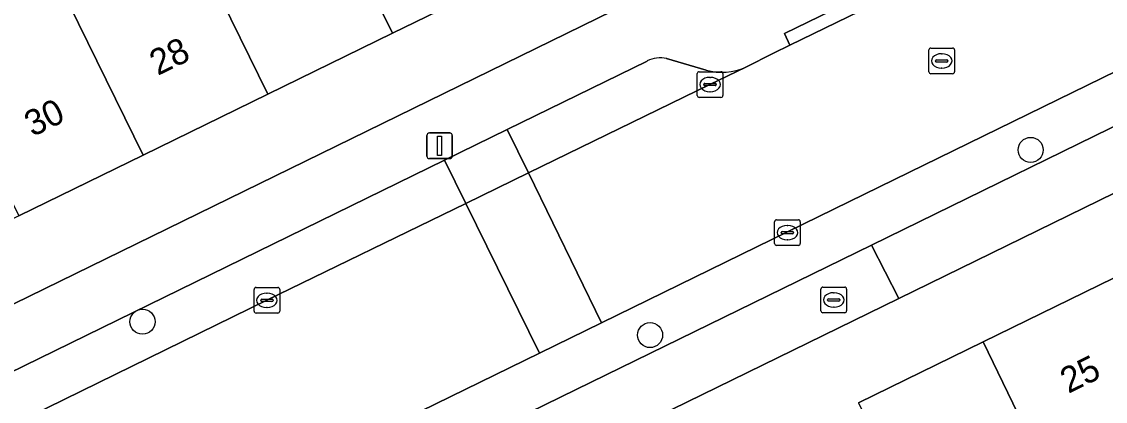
# Model space of a CAD drawing. Extents: x 160455 to 162082, y 388339 to 389736.
# Drawn here: x 161540.05 to 161582.29, y 388626.9 to 388641.7 of the extents above; entities that cross this region are included whole.
import ezdxf

# ---------------------------------------------------------------- set-up
doc = ezdxf.new("R2010")
doc.units = 0
for name, color, linetype in [('IMGEO_Boom', 7, 'Continuous'), ('IMGEO_Brandkraan', 7, 'Continuous'), ('IMGEO_Erf', 7, 'Continuous'), ('IMGEO_Kolk', 7, 'Continuous'), ('IMGEO_Lichtmast', 7, 'Continuous'), ('IMGEO_Pand', 7, 'Continuous'), ('IMGEO_Pand_nummerreeks', 7, 'Continuous'), ('IMGEO_Parkeervlak_open', 7, 'Continuous'), ('IMGEO_Rijbaan_lokaal_gesloten', 7, 'Continuous'), ('IMGEO_Rijbaan_lokaal_open', 7, 'Continuous'), ('IMGEO_Rioolput', 7, 'Continuous'), ('IMGEO_Voetpad_open', 7, 'Continuous')]:
    doc.layers.add(name, color=color, linetype=linetype)

msp = doc.modelspace()

# ---------------------------------------------------------------- linework, layer by layer
at = {"layer": 'IMGEO_Boom'}
for centre in [(161579.382, 388636.701), (161544.759, 388630.003), (161564.546, 388629.481)]:
    msp.add_circle(centre, 0.489, dxfattribs=at)
at = {"layer": 'IMGEO_Brandkraan'}
for p, q in [((161571.206, 388630.426), (161571.206, 388631.278)), ((161571.281, 388631.352), (161572.133, 388631.352)), ((161572.207, 388631.278), (161572.207, 388630.426)), ((161571.465, 388630.846), (161571.465, 388630.858)), ((161571.903, 388630.809), (161571.505, 388630.809)), ((161571.508, 388630.895), (161571.906, 388630.895)), ((161571.694, 388631.132), (161571.719, 388631.132)), ((161571.949, 388630.858), (161571.949, 388630.846)), ((161571.717, 388630.572), (161571.692, 388630.572)), ((161572.133, 388630.352), (161571.281, 388630.352))]:
    msp.add_line(p, q, dxfattribs=at)
for points in [[(161571.206, 388630.426), (161571.206, 388631.278)], [(161571.281, 388631.352), (161572.133, 388631.352)], [(161572.207, 388631.278), (161572.207, 388630.426)], [(161572.133, 388630.352), (161571.281, 388630.352)]]:
    msp.add_lwpolyline(points, dxfattribs=at)
for centre, radius, start, end in [((161571.283, 388631.276), 0.0765, 91.552, 178.448), ((161571.283, 388631.276), 0.0765, 91.552, 178.448), ((161572.131, 388631.276), 0.0765, 1.552, 88.448), ((161572.131, 388631.276), 0.0765, 1.552, 88.448), ((161571.505, 388630.855), 0.0403, 85.8775, 175.7526), ((161571.502, 388630.845), 0.0366, 178.938, 274.7102), ((161571.906, 388630.852), 0.043, 264.8664, 352.4533), ((161571.91, 388630.857), 0.0386, 1.7309, 96.639), ((161571.283, 388630.428), 0.0765, 181.552, 268.448), ((161571.283, 388630.428), 0.0765, 181.552, 268.448), ((161572.131, 388630.428), 0.0765, 271.552, 358.448), ((161572.131, 388630.428), 0.0765, 271.552, 358.448)]:
    msp.add_arc(centre, radius, start, end, dxfattribs=at)
for centre, major_axis, ratio, start_param, end_param in [((161571.693, 388630.852), (-0.387, 0.002), 0.722429, 4.712389, 7.853982), ((161571.718, 388630.852), (-0.39, 0.002), 0.717154, 1.570796, 4.712389)]:
    msp.add_ellipse(centre, major_axis=major_axis, ratio=ratio, start_param=start_param, end_param=end_param, dxfattribs=at)
at = {"layer": 'IMGEO_Erf'}
for points in [[(161540.828, 388644.584), (161545.677, 388646.955), (161550.526, 388649.326), (161549.208, 388652.021), (161554.093, 388654.41), (161555.411, 388651.715), (161560.382, 388654.146), (161564.336, 388646.061), (161559.4, 388643.647), (161554.506, 388641.253), (161549.639, 388638.873), (161544.789, 388636.501), (161539.939, 388634.129), (161535.072, 388631.748), (161530.241, 388629.385), (161525.239, 388626.939), (161526.553, 388624.255), (161565.483, 388643.308)], [(161622.347, 388654.461), (161574.242, 388630.911), (161562.438, 388625.133)], [(161572.668, 388626.845), (161577.526, 388629.217), (161582.61, 388631.7), (161584.784, 388627.198), (161586.852, 388622.916)]]:
    msp.add_lwpolyline(points, dxfattribs=at)
at = {"layer": 'IMGEO_Kolk'}
for p, q in [((161566.458, 388639.75), (161567.31, 388639.75)), ((161566.383, 388638.824), (161566.383, 388639.676)), ((161566.685, 388639.293), (161567.083, 388639.293)), ((161566.871, 388639.53), (161566.896, 388639.53)), ((161567.384, 388639.676), (161567.384, 388638.824)), ((161566.642, 388639.244), (161566.642, 388639.256)), ((161567.08, 388639.207), (161566.682, 388639.207)), ((161566.894, 388638.97), (161566.869, 388638.97)), ((161567.126, 388639.256), (161567.126, 388639.244)), ((161567.31, 388638.75), (161566.458, 388638.75)), ((161569.398, 388633.05), (161569.398, 388633.902)), ((161569.473, 388633.976), (161570.325, 388633.976)), ((161570.399, 388633.902), (161570.399, 388633.05)), ((161569.657, 388633.47), (161569.657, 388633.482)), ((161570.095, 388633.433), (161569.697, 388633.433)), ((161569.7, 388633.519), (161570.098, 388633.519)), ((161569.886, 388633.756), (161569.911, 388633.756)), ((161570.141, 388633.482), (161570.141, 388633.47)), ((161570.325, 388632.976), (161569.473, 388632.976)), ((161569.909, 388633.196), (161569.884, 388633.196)), ((161549.109, 388630.412), (161549.109, 388631.264)), ((161549.184, 388631.338), (161550.036, 388631.338)), ((161550.11, 388631.264), (161550.11, 388630.412)), ((161549.368, 388630.832), (161549.368, 388630.844)), ((161549.411, 388630.881), (161549.809, 388630.881)), ((161549.597, 388631.118), (161549.622, 388631.118)), ((161549.852, 388630.844), (161549.852, 388630.832)), ((161549.806, 388630.795), (161549.408, 388630.795)), ((161549.62, 388630.558), (161549.595, 388630.558)), ((161550.036, 388630.338), (161549.184, 388630.338))]:
    msp.add_line(p, q, dxfattribs=at)
for points in [[(161566.458, 388639.75), (161567.31, 388639.75)], [(161566.383, 388638.824), (161566.383, 388639.676)], [(161567.384, 388639.676), (161567.384, 388638.824)], [(161567.31, 388638.75), (161566.458, 388638.75)], [(161569.398, 388633.05), (161569.398, 388633.902)], [(161569.473, 388633.976), (161570.325, 388633.976)], [(161570.399, 388633.902), (161570.399, 388633.05)], [(161570.325, 388632.976), (161569.473, 388632.976)], [(161549.109, 388630.412), (161549.109, 388631.264)], [(161549.184, 388631.338), (161550.036, 388631.338)], [(161550.11, 388631.264), (161550.11, 388630.412)], [(161550.036, 388630.338), (161549.184, 388630.338)]]:
    msp.add_lwpolyline(points, dxfattribs=at)
for centre, radius, start, end in [((161566.46, 388639.674), 0.0765, 91.552, 178.448), ((161566.46, 388639.674), 0.0765, 91.552, 178.448), ((161567.308, 388639.674), 0.0765, 1.552, 88.448), ((161567.308, 388639.674), 0.0765, 1.552, 88.448), ((161566.682, 388639.253), 0.0403, 85.8775, 175.7526), ((161567.087, 388639.255), 0.0386, 1.7309, 96.639), ((161566.679, 388639.243), 0.0366, 178.938, 274.7102), ((161567.083, 388639.25), 0.043, 264.8664, 352.4533), ((161566.46, 388638.826), 0.0765, 181.552, 268.448), ((161566.46, 388638.826), 0.0765, 181.552, 268.448), ((161567.308, 388638.826), 0.0765, 271.552, 358.448), ((161567.308, 388638.826), 0.0765, 271.552, 358.448), ((161569.475, 388633.9), 0.0765, 91.552, 178.448), ((161569.475, 388633.9), 0.0765, 91.552, 178.448), ((161570.323, 388633.9), 0.0765, 1.552, 88.448), ((161570.323, 388633.9), 0.0765, 1.552, 88.448), ((161569.697, 388633.479), 0.0403, 85.8775, 175.7526), ((161569.694, 388633.469), 0.0366, 178.938, 274.7102), ((161570.098, 388633.476), 0.043, 264.8664, 352.4533), ((161570.102, 388633.481), 0.0386, 1.7309, 96.639), ((161569.475, 388633.052), 0.0765, 181.552, 268.448), ((161569.475, 388633.052), 0.0765, 181.552, 268.448), ((161570.323, 388633.052), 0.0765, 271.552, 358.448), ((161570.323, 388633.052), 0.0765, 271.552, 358.448), ((161549.186, 388631.262), 0.0765, 91.552, 178.448), ((161549.186, 388631.262), 0.0765, 91.552, 178.448), ((161550.034, 388631.262), 0.0765, 1.552, 88.448), ((161550.034, 388631.262), 0.0765, 1.552, 88.448), ((161549.408, 388630.841), 0.0403, 85.8775, 175.7526), ((161549.405, 388630.831), 0.0366, 178.938, 274.7102), ((161549.809, 388630.838), 0.043, 264.8664, 352.4533), ((161549.813, 388630.843), 0.0386, 1.7309, 96.639), ((161549.186, 388630.414), 0.0765, 181.552, 268.448), ((161549.186, 388630.414), 0.0765, 181.552, 268.448), ((161550.034, 388630.414), 0.0765, 271.552, 358.448), ((161550.034, 388630.414), 0.0765, 271.552, 358.448)]:
    msp.add_arc(centre, radius, start, end, dxfattribs=at)
for centre, major_axis, ratio, start_param, end_param in [((161566.87, 388639.25), (-0.387, 0.002), 0.722429, 4.712389, 7.853982), ((161566.895, 388639.25), (-0.39, 0.002), 0.717154, 1.570796, 4.712389), ((161569.885, 388633.476), (-0.387, 0.002), 0.722429, 4.712389, 7.853982), ((161569.91, 388633.476), (-0.39, 0.002), 0.717154, 1.570796, 4.712389), ((161549.596, 388630.838), (-0.387, 0.002), 0.722429, 4.712389, 7.853982), ((161549.621, 388630.838), (-0.39, 0.002), 0.717154, 1.570796, 4.712389)]:
    msp.add_ellipse(centre, major_axis=major_axis, ratio=ratio, start_param=start_param, end_param=end_param, dxfattribs=at)
at = {"layer": 'IMGEO_Lichtmast'}
for p, q in [((161555.843, 388636.461), (161555.843, 388637.261)), ((161555.843, 388637.261), (161555.843, 388636.461)), ((161555.943, 388637.361), (161556.733, 388637.361)), ((161556.733, 388637.361), (161555.943, 388637.361)), ((161556.833, 388637.261), (161556.833, 388636.461)), ((161556.833, 388636.461), (161556.833, 388637.261)), ((161556.733, 388636.361), (161555.943, 388636.361)), ((161555.943, 388636.361), (161556.733, 388636.361))]:
    msp.add_line(p, q, dxfattribs=at)
msp.add_lwpolyline([(161556.263, 388637.236), (161556.413, 388637.236), (161556.413, 388636.486), (161556.263, 388636.486), (161556.263, 388637.236)], dxfattribs=at)
for centre, start, end in [((161555.943, 388637.261), 90, 180), ((161555.943, 388637.261), 90, 180), ((161556.733, 388637.261), 0, 90), ((161556.733, 388637.261), 360, 90), ((161555.943, 388636.461), 180, 270), ((161555.943, 388636.461), 180, 270), ((161556.733, 388636.461), 270, 0), ((161556.733, 388636.461), 270, 0)]:
    msp.add_arc(centre, 0.1, start, end, dxfattribs=at)
at = {"layer": 'IMGEO_Pand'}
for points in [[(161555.411, 388651.715), (161554.093, 388654.41), (161549.208, 388652.021), (161550.526, 388649.326), (161554.506, 388641.253), (161559.4, 388643.647)], [(161545.677, 388646.955), (161549.639, 388638.873), (161554.506, 388641.253), (161550.526, 388649.326)], [(161545.677, 388646.955), (161540.828, 388644.584), (161544.789, 388636.501), (161549.639, 388638.873)], [(161540.828, 388644.584), (161535.978, 388642.212), (161539.939, 388634.129), (161544.789, 388636.501)], [(161584.784, 388627.198), (161582.61, 388631.7), (161577.526, 388629.217), (161581.766, 388620.46), (161586.852, 388622.916)], [(161572.668, 388626.845), (161576.906, 388618.113), (161581.766, 388620.46), (161577.526, 388629.217)]]:
    msp.add_lwpolyline(points, close=True, dxfattribs=at)
at = {"layer": 'IMGEO_Parkeervlak_open'}
for points in [[(161509.406, 388601.783), (161561.669, 388627.355), (161573.178, 388632.993), (161608.535, 388650.315), (161607.673, 388651.98), (161572.313, 388634.687), (161562.654, 388629.963), (161560.23, 388628.777), (161510.986, 388604.704), (161508.542, 388603.509), (161505.621, 388602.069)], [(161564.429, 388640.167), (161558.98, 388637.5), (161559.806, 388635.804), (161566.881, 388639.249), (161568.274, 388639.922)], [(161566.738, 388639.813), (161565.192, 388640.267)]]:
    msp.add_lwpolyline(points, dxfattribs=at)
for points in [[(161557.36, 388634.612), (161559.806, 388635.804), (161558.98, 388637.5), (161556.536, 388636.304)], [(161557.36, 388634.612), (161556.536, 388636.304), (161507.342, 388612.228), (161508.159, 388610.557), (161531.835, 388622.136), (161549.607, 388630.837)]]:
    msp.add_lwpolyline(points, close=True, dxfattribs=at)
for centre, radius, start, end in [((161564.951, 388639.147), 1.146, 77.8422, 117.0913), ((161567.357, 388641.961), 2.235, 253.9097, 294.2085)]:
    msp.add_arc(centre, radius, start, end, dxfattribs=at)
at = {"layer": 'IMGEO_Rijbaan_lokaal_gesloten'}
for points in [[(161581.317, 388646.3), (161569.999, 388640.788), (161569.359, 388640.467), (161568.274, 388639.922), (161566.881, 388639.249), (161559.806, 388635.804), (161562.654, 388629.963), (161572.313, 388634.687), (161607.673, 388651.98), (161604.694, 388657.736), (161585.112, 388648.155), (161584.96, 388648.057), (161584.808, 388648.006)], [(161557.36, 388634.612), (161549.607, 388630.837), (161531.835, 388622.136), (161508.159, 388610.557), (161510.986, 388604.704), (161560.23, 388628.777)]]:
    msp.add_lwpolyline(points, close=True, dxfattribs=at)
at = {"layer": 'IMGEO_Rijbaan_lokaal_open'}
msp.add_lwpolyline([(161557.36, 388634.612), (161560.23, 388628.777), (161562.654, 388629.963), (161559.806, 388635.804)], close=True, dxfattribs=at)
at = {"layer": 'IMGEO_Rioolput'}
for p, q in [((161575.413, 388639.744), (161575.413, 388640.596)), ((161575.488, 388640.67), (161576.34, 388640.67)), ((161576.414, 388640.596), (161576.414, 388639.744)), ((161575.672, 388640.164), (161575.672, 388640.176)), ((161576.11, 388640.127), (161575.712, 388640.127)), ((161575.715, 388640.213), (161576.113, 388640.213)), ((161575.901, 388640.45), (161575.926, 388640.45)), ((161576.156, 388640.176), (161576.156, 388640.164)), ((161575.924, 388639.89), (161575.899, 388639.89)), ((161576.34, 388639.67), (161575.488, 388639.67))]:
    msp.add_line(p, q, dxfattribs=at)
for points in [[(161575.413, 388639.744), (161575.413, 388640.596)], [(161575.488, 388640.67), (161576.34, 388640.67)], [(161576.414, 388640.596), (161576.414, 388639.744)], [(161576.34, 388639.67), (161575.488, 388639.67)]]:
    msp.add_lwpolyline(points, dxfattribs=at)
for centre, radius, start, end in [((161575.49, 388640.594), 0.0765, 91.552, 178.448), ((161575.49, 388640.594), 0.0765, 91.552, 178.448), ((161576.338, 388640.594), 0.0765, 1.552, 88.448), ((161576.338, 388640.594), 0.0765, 1.552, 88.448), ((161575.712, 388640.173), 0.0403, 85.8775, 175.7526), ((161575.709, 388640.163), 0.0366, 178.938, 274.7102), ((161576.113, 388640.17), 0.043, 264.8664, 352.4533), ((161576.117, 388640.175), 0.0386, 1.7309, 96.639), ((161575.49, 388639.746), 0.0765, 181.552, 268.448), ((161575.49, 388639.746), 0.0765, 181.552, 268.448), ((161576.338, 388639.746), 0.0765, 271.552, 358.448), ((161576.338, 388639.746), 0.0765, 271.552, 358.448)]:
    msp.add_arc(centre, radius, start, end, dxfattribs=at)
for centre, major_axis, ratio, start_param, end_param in [((161575.9, 388640.17), (-0.387, 0.002), 0.722429, 4.712389, 7.853982), ((161575.925, 388640.17), (-0.39, 0.002), 0.717154, 1.570796, 4.712389)]:
    msp.add_ellipse(centre, major_axis=major_axis, ratio=ratio, start_param=start_param, end_param=end_param, dxfattribs=at)
at = {"layer": 'IMGEO_Voetpad_open'}
for points in [[(161679.474, 388698.97), (161580.923, 388650.833), (161575.802, 388648.382), (161571.118, 388646.062), (161565.671, 388643.379), (161565.483, 388643.308), (161526.553, 388624.255)], [(161618.899, 388655.393), (161610.959, 388651.503), (161608.535, 388650.315), (161573.178, 388632.993), (161574.242, 388630.911), (161622.347, 388654.461)], [(161568.274, 388639.922), (161569.359, 388640.467), (161569.999, 388640.788), (161569.781, 388641.237), (161581.099, 388646.749), (161581.317, 388646.3), (161584.808, 388648.006), (161584.96, 388648.057), (161585.112, 388648.155)], [(161556.536, 388636.304), (161558.98, 388637.5), (161564.429, 388640.167)], [(161565.192, 388640.267), (161566.738, 388639.813)], [(161419.794, 388569.425), (161431.515, 388575.136), (161431.297, 388575.585), (161436.738, 388578.229), (161436.956, 388577.78), (161458.868, 388588.504), (161461.353, 388589.72), (161500, 388608.635), (161504.877, 388611.022), (161507.342, 388612.228), (161556.536, 388636.304)], [(161544.921, 388616.565), (161546.938, 388617.551), (161562.438, 388625.133), (161574.242, 388630.911), (161573.178, 388632.993), (161561.669, 388627.355), (161509.406, 388601.783)]]:
    msp.add_lwpolyline(points, dxfattribs=at)
msp.add_lwpolyline([(161581.317, 388646.3), (161581.099, 388646.749), (161569.781, 388641.237), (161569.999, 388640.788)], close=True, dxfattribs=at)
for centre, radius, start, end in [((161564.951, 388639.147), 1.146, 77.8422, 117.0913), ((161567.357, 388641.961), 2.235, 253.9097, 294.2085)]:
    msp.add_arc(centre, radius, start, end, dxfattribs=at)

# ---------------------------------------------------------------- texts
at = {"layer": 'IMGEO_Pand_nummerreeks'}
for s, rotation, p in [('28', 26.0631, (161545.353, 388639.582)), ('30', 26.0631, (161540.473, 388637.195)), ('25', 26.0295, (161580.852, 388627.19))]:
    msp.add_text(s, height=1, rotation=rotation, dxfattribs=at).set_placement(p)

doc.saveas('drawing.dxf')
